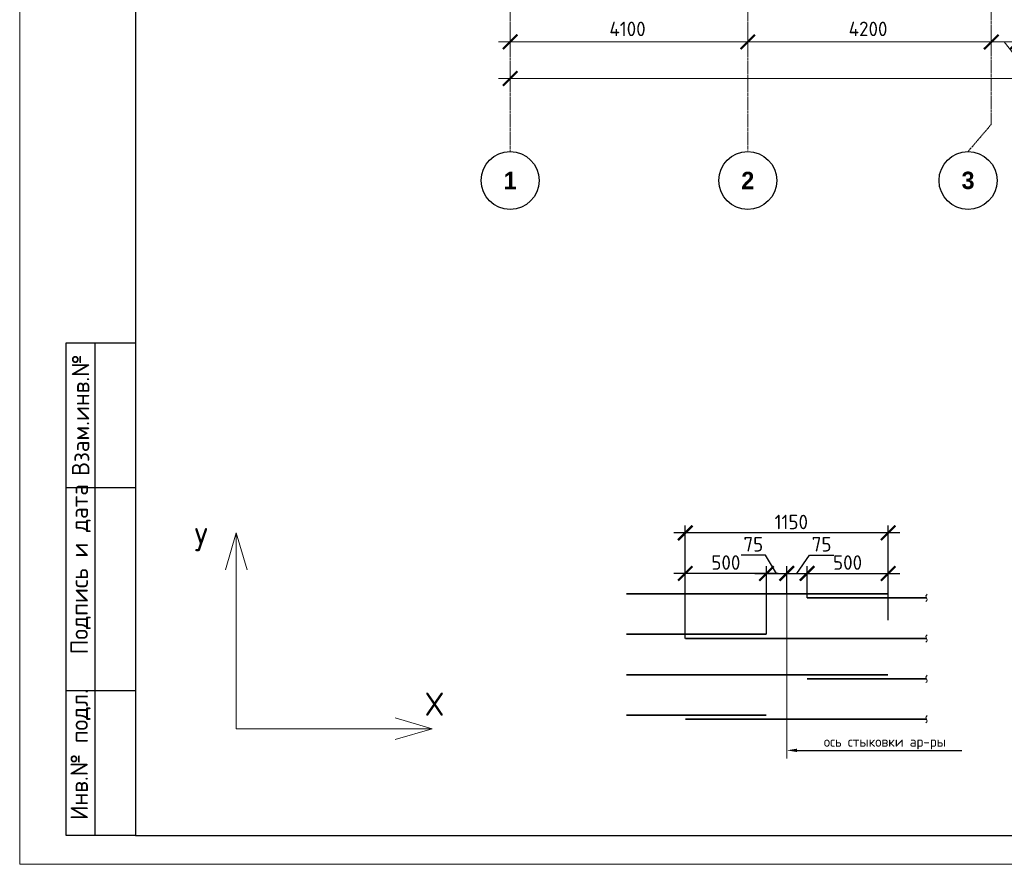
# Model space of a CAD drawing. Header units: millimetres. Extents: x -5898314 to 1055204, y -720802 to 1562611.
# Tile 276 of 362: x -5121 to 11866, y -62532 to -47958. Entities that reach past the tile are written whole.
import ezdxf
from ezdxf import colors
from ezdxf.entities.mleader import LeaderData, LeaderLine
from ezdxf.enums import TextEntityAlignment as Align
from ezdxf.math import Vec2, Vec3

# ---------------------------------------------------------------- set-up
doc = ezdxf.new("R2010")
doc.units = ezdxf.units.MM
for name, pattern in [('______5', [1100, 800, -100, 100, -100]), ('CENTER2', [28.575, 19.05, -3.175, 3.175, -3.175]), ('осевая', [50.8, 31.75, -6.35, 6.35, -6.35])]:
    doc.linetypes.add(name, pattern=pattern)
for name, color, linetype, lineweight in [('0.20 __', 4, 'Continuous', 20), ('Арматура', 152, 'Continuous', 40), ('Выноски', 20, 'Continuous', 20), ('Осевая', 10, 'CENTER2', 20), ('Оси', 40, '______5', 18), ('подоснова', 151, 'Continuous', 5), ('РАЗМЕРЫ', 1, 'Continuous', 9), ('Текст', 7, 'Continuous', 25), ('ТОНКИЕ', 7, 'Continuous', 9), ('Узлы', 7, 'Continuous', 0)]:
    doc.layers.add(name, color=color, linetype=linetype, lineweight=lineweight)
doc.layers.add('ТОЛСТЫЕ_ОСНОВНЫЕ', color=6, linetype='Continuous')
doc.styles.add('Century Gothic', font='GOTHIC.TTF')
doc.styles.add('GOST-2.304_Type-B', font='GOST_Common.ttf')
doc.styles.add('style1', font='GOST_Common.ttf', dxfattribs={"height": 500})
doc.styles.add('Украинский', font='isocpeur.ttf', dxfattribs={"oblique": 12})
doc.dimstyles.new('5х', dxfattribs={"dimscale": 100, "dimtxt": 2.5, "dimasz": 2.5, "dimexe": 1.25, "dimexo": 0, "dimtad": 1, "dimdec": 0, "dimlfac": 0.2, "dimtxsty": 'GOST-2.304_Type-B', "dimblk": 'ARCHTICK', "dimcen": 2.5, "dimdle": 2, "dimadec": 0, "dimazin": 2, "dimtfac": 0.75, "dimtdec": 0, "dimtmove": 1, "dimatfit": 3, "dimfxl": 1, "dimtolj": 1, "dimarcsym": 1})
doc.dimstyles.new('СПДС', dxfattribs={"dimscale": 100, "dimtxt": 2.5, "dimasz": 2, "dimexe": 1.25, "dimexo": 0, "dimtad": 1, "dimdec": 0, "dimrnd": 5, "dimtxsty": 'GOST-2.304_Type-B', "dimblk": 'ARCHTICK', "dimcen": 2.5, "dimdle": 2, "dimclrd": 1, "dimclre": 1, "dimclrt": 1, "dimadec": 0, "dimazin": 2, "dimtfac": 0.75, "dimtdec": 0, "dimtmove": 1, "dimatfit": 3, "dimfxl": 1, "dimtfillclr": 256, "dimtolj": 1, "dimarcsym": 1})

# ---------------------------------------------------------------- blocks, each defined once
blk = doc.blocks.new('*U1581')
at = {"layer": 'ТОЛСТЫЕ_ОСНОВНЫЕ'}
for p, q in [((8, 5), (8, 90)), ((8, 90), (20, 90)), ((13, 5), (13, 90)), ((8, 65), (20, 65)), ((8, 30), (20, 30)), ((20, 5), (8, 5))]:
    blk.add_line(p, q, dxfattribs=at)
at = {"layer": 'ТОЛСТЫЕ_ОСНОВНЫЕ', "color": 6}
blk.add_lwpolyline([(20, 5), (886, 5), (886, 415), (20, 415)], close=True, dxfattribs=at)
at = {"layer": 'ТОНКИЕ'}
blk.add_lwpolyline([(0, 0), (891, 0), (891, 420), (0, 420)], close=True, dxfattribs=at)
at = {"layer": 'Текст', "style": 'style1'}
for s, p in [('Взам.инв.№', (10.5, 77.5)), ('Подпись и дата', (10.5, 50.93)), ('Инв.№ подл.', (10.5, 18.93))]:
    blk.add_text(s, height=3, rotation=90, dxfattribs=at).set_placement(p, align=Align.MIDDLE)
blk = doc.blocks.new('_ArchTick')
at = {"color": 0, "linetype": 'ByBlock', "const_width": 0.15}
blk.add_lwpolyline([(-0.5, -0.5), (0.5, 0.5)], dxfattribs=at)
blk = doc.blocks.new('*D993')
at = {"layer": 'DEFPOINTS', "color": 0, "linetype": 'Continuous', "lineweight": 0, "transparency": 16777216}
for p in [(6362, -57513), (6362, -57863), (7762, -58563)]:
    blk.add_point(p, dxfattribs=at)
at = {"layer": 'РАЗМЕРЫ', "color": 0, "linetype": 'Continuous', "lineweight": -2, "transparency": 16777216}
for p, q in [((6362, -57863), (6362, -57388)), ((7762, -58563), (7762, -57388)), ((7962, -57513), (6162, -57513))]:
    blk.add_line(p, q, dxfattribs=at)
at = {"layer": 'РАЗМЕРЫ', "color": 0, "linetype": 'Continuous', "lineweight": -2, "transparency": 16777216, "xscale": 250, "yscale": 250, "zscale": 250, "rotation": 180}
blk.add_blockref('_ArchTick', (6362, -57513), dxfattribs=at)
at = {"layer": 'РАЗМЕРЫ', "color": 0, "linetype": 'Continuous', "lineweight": -2, "transparency": 16777216, "xscale": 250, "yscale": 250, "zscale": 250}
blk.add_blockref('_ArchTick', (7762, -57513), dxfattribs=at)
at = {"layer": 'РАЗМЕРЫ', "color": 0, "linetype": 'Continuous', "lineweight": 0, "transparency": 16777216, "insert": (7062, -57325), "char_height": 250, "attachment_point": 5, "style": 'GOST-2.304_Type-B'}
blk.add_mtext('\\A1;500', dxfattribs=at)
blk = doc.blocks.new('*D994')
at = {"layer": 'DEFPOINTS', "color": 0, "linetype": 'Continuous', "lineweight": 0, "transparency": 16777216}
for p in [(9862, -57513), (9862, -57863), (8462, -57934)]:
    blk.add_point(p, dxfattribs=at)
at = {"layer": 'РАЗМЕРЫ', "color": 0, "linetype": 'Continuous', "lineweight": -2, "transparency": 16777216}
for p, q in [((8462, -57934), (8462, -57388)), ((9862, -57863), (9862, -57388)), ((8262, -57513), (10062, -57513))]:
    blk.add_line(p, q, dxfattribs=at)
at = {"layer": 'РАЗМЕРЫ', "color": 0, "linetype": 'Continuous', "lineweight": -2, "transparency": 16777216, "xscale": 250, "yscale": 250, "zscale": 250, "rotation": 180}
blk.add_blockref('_ArchTick', (8462, -57513), dxfattribs=at)
at = {"layer": 'РАЗМЕРЫ', "color": 0, "linetype": 'Continuous', "lineweight": -2, "transparency": 16777216, "xscale": 250, "yscale": 250, "zscale": 250}
blk.add_blockref('_ArchTick', (9862, -57513), dxfattribs=at)
at = {"layer": 'РАЗМЕРЫ', "color": 0, "linetype": 'Continuous', "lineweight": 0, "transparency": 16777216, "insert": (9162, -57325), "char_height": 250, "attachment_point": 5, "style": 'GOST-2.304_Type-B'}
blk.add_mtext('\\A1;500', dxfattribs=at)
blk = doc.blocks.new('*D995')
at = {"layer": 'DEFPOINTS', "color": 0, "linetype": 'Continuous', "lineweight": 0, "transparency": 16777216}
for p in [(6362, -56813), (9862, -58320), (6362, -58634)]:
    blk.add_point(p, dxfattribs=at)
at = {"layer": 'РАЗМЕРЫ', "color": 0, "linetype": 'Continuous', "lineweight": -2, "transparency": 16777216}
for p, q in [((6362, -58634), (6362, -56688)), ((9862, -58320), (9862, -56688)), ((10062, -56813), (6162, -56813))]:
    blk.add_line(p, q, dxfattribs=at)
at = {"layer": 'РАЗМЕРЫ', "color": 0, "linetype": 'Continuous', "lineweight": -2, "transparency": 16777216, "xscale": 250, "yscale": 250, "zscale": 250, "rotation": 180}
blk.add_blockref('_ArchTick', (6362, -56813), dxfattribs=at)
at = {"layer": 'РАЗМЕРЫ', "color": 0, "linetype": 'Continuous', "lineweight": -2, "transparency": 16777216, "xscale": 250, "yscale": 250, "zscale": 250}
blk.add_blockref('_ArchTick', (9862, -56813), dxfattribs=at)
at = {"layer": 'РАЗМЕРЫ', "color": 0, "linetype": 'Continuous', "lineweight": 0, "transparency": 16777216, "insert": (8191, -56625), "char_height": 250, "attachment_point": 5, "style": 'GOST-2.304_Type-B'}
blk.add_mtext('\\A1;1150', dxfattribs=at)
blk = doc.blocks.new('*D996')
at = {"layer": 'DEFPOINTS', "color": 0, "linetype": 'Continuous', "lineweight": 0, "transparency": 16777216}
for p in [(8112, -57513), (7762, -57922), (8112, -57863)]:
    blk.add_point(p, dxfattribs=at)
at = {"layer": 'РАЗМЕРЫ', "color": 0, "linetype": 'Continuous', "lineweight": -2, "transparency": 16777216}
for p, q in [((7748, -57198), (7324, -57198)), ((7937, -57513), (7748, -57198)), ((7762, -57922), (7762, -57388)), ((8112, -57863), (8112, -57388)), ((7562, -57513), (8312, -57513))]:
    blk.add_line(p, q, dxfattribs=at)
at = {"layer": 'РАЗМЕРЫ', "color": 0, "linetype": 'Continuous', "lineweight": -2, "transparency": 16777216, "xscale": 250, "yscale": 250, "zscale": 250, "rotation": 180}
blk.add_blockref('_ArchTick', (7762, -57513), dxfattribs=at)
at = {"layer": 'РАЗМЕРЫ', "color": 0, "linetype": 'Continuous', "lineweight": -2, "transparency": 16777216, "xscale": 250, "yscale": 250, "zscale": 250}
blk.add_blockref('_ArchTick', (8112, -57513), dxfattribs=at)
at = {"layer": 'РАЗМЕРЫ', "color": 0, "linetype": 'Continuous', "lineweight": 0, "transparency": 16777216, "insert": (7536, -57010), "char_height": 250, "attachment_point": 5, "style": 'GOST-2.304_Type-B'}
blk.add_mtext('\\A1;75', dxfattribs=at)
blk = doc.blocks.new('*D997')
at = {"layer": 'DEFPOINTS', "color": 0, "linetype": 'Continuous', "lineweight": 0, "transparency": 16777216}
for p in [(8462, -57513), (8112, -57863), (8462, -57922)]:
    blk.add_point(p, dxfattribs=at)
at = {"layer": 'РАЗМЕРЫ', "color": 0, "linetype": 'Continuous', "lineweight": -2, "transparency": 16777216}
for p, q in [((8287, -57513), (8502, -57198)), ((8502, -57198), (8926, -57198)), ((8112, -57863), (8112, -57388)), ((8462, -57922), (8462, -57388)), ((7912, -57513), (8662, -57513))]:
    blk.add_line(p, q, dxfattribs=at)
at = {"layer": 'РАЗМЕРЫ', "color": 0, "linetype": 'Continuous', "lineweight": -2, "transparency": 16777216, "xscale": 250, "yscale": 250, "zscale": 250, "rotation": 180}
blk.add_blockref('_ArchTick', (8112, -57513), dxfattribs=at)
at = {"layer": 'РАЗМЕРЫ', "color": 0, "linetype": 'Continuous', "lineweight": -2, "transparency": 16777216, "xscale": 250, "yscale": 250, "zscale": 250}
blk.add_blockref('_ArchTick', (8462, -57513), dxfattribs=at)
at = {"layer": 'РАЗМЕРЫ', "color": 0, "linetype": 'Continuous', "lineweight": 0, "transparency": 16777216, "insert": (8714, -57010), "char_height": 250, "attachment_point": 5, "style": 'GOST-2.304_Type-B'}
blk.add_mtext('\\A1;75', dxfattribs=at)
blk = doc.blocks.new('*D1441')
at = {"color": 1, "lineweight": -2, "transparency": 16777216}
for p, q in [((-85905, -346670), (-38705, -346670)), ((-85705, -346670), (-85705, -346545)), ((-38905, -346670), (-38905, -346545))]:
    blk.add_line(p, q, dxfattribs=at)
at = {"layer": 'DEFPOINTS', "color": 0, "lineweight": 0, "transparency": 16777216}
for p in [(-85705, -346670), (-38905, -346670), (-38905, -346670)]:
    blk.add_point(p, dxfattribs=at)
at = {"color": 1, "lineweight": -2, "transparency": 16777216, "xscale": 250, "yscale": 250, "zscale": 250, "rotation": 180}
blk.add_blockref('_ArchTick', (-85705, -346670), dxfattribs=at)
at = {"color": 1, "lineweight": -2, "transparency": 16777216, "xscale": 250, "yscale": 250, "zscale": 250}
blk.add_blockref('_ArchTick', (-38905, -346670), dxfattribs=at)
at = {"color": 1, "lineweight": 0, "transparency": 16777216, "insert": (-67487, -346445), "char_height": 250, "width": 104166.67, "attachment_point": 5, "style": 'GOST-2.304_Type-B'}
blk.add_mtext('\\A1;46800', dxfattribs=at)
blk = doc.blocks.new('NSY101')
at = {"color": 0, "linetype": 'ByBlock', "lineweight": -2}
blk.add_circle((0, 0), 50, dxfattribs=at)
blk = doc.blocks.new('СЛОЖНЫЙ_ОБЪЕКТ_31')
at = {"layer": 'Оси', "color": 16, "linetype": 'Continuous', "lineweight": 25, "transparency": 33554687, "xscale": 9.999999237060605, "yscale": 9.999999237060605, "zscale": 9.999999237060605}
blk.add_blockref('NSY101', (8813, -43009), dxfattribs=at)
at = {"layer": 'Оси', "color": 16, "linetype": 'Continuous', "lineweight": 25, "transparency": 33554687, "insert": (8813, -43009), "char_height": 300, "width": 385, "attachment_point": 5, "style": 'Century Gothic'}
blk.add_mtext('\\A1;{\\fCentury Gothic|i0|b1;\\H300.000000;\\W1.000000;\\C16;2}\\P', dxfattribs=at)
blk = doc.blocks.new('СЛОЖНЫЙ_ОБЪЕКТ_46')
at = {"layer": 'Оси', "color": 16, "linetype": 'Continuous', "lineweight": 25, "transparency": 33554687, "xscale": 9.999999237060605, "yscale": 9.999999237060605, "zscale": 9.999999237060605}
blk.add_blockref('NSY101', (5263, -43009), dxfattribs=at)
at = {"layer": 'Оси', "color": 16, "linetype": 'Continuous', "lineweight": 25, "transparency": 33554687, "insert": (5263, -43009), "char_height": 300, "width": 385, "attachment_point": 5, "style": 'Century Gothic'}
blk.add_mtext('\\A1;{\\fCentury Gothic|i0|b1;\\H300.000000;\\W1.000000;\\C16;1}\\P', dxfattribs=at)
blk = doc.blocks.new('СЛОЖНЫЙ_ОБЪЕКТ_49')
at = {"layer": 'Оси', "color": 16, "linetype": 'Continuous', "lineweight": 25, "transparency": 33554687, "xscale": 9.999999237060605, "yscale": 9.999999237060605, "zscale": 9.999999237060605}
blk.add_blockref('NSY101', (12613, -43009), dxfattribs=at)
at = {"layer": 'Оси', "color": 16, "linetype": 'Continuous', "lineweight": 25, "transparency": 33554687, "insert": (12613, -43009), "char_height": 300, "width": 385, "attachment_point": 5, "style": 'Century Gothic'}
blk.add_mtext('\\A1;{\\fCentury Gothic|i0|b1;\\H300.000000;\\W1.000000;\\C16;3}\\P', dxfattribs=at)
blk = doc.blocks.new('*D1448')
at = {"color": 1, "lineweight": -2, "transparency": 16777216}
for p, q in [((-85705, -346039), (-85705, -345914)), ((-81605, -346039), (-81605, -345914)), ((-85905, -346039), (-81405, -346039))]:
    blk.add_line(p, q, dxfattribs=at)
at = {"layer": 'DEFPOINTS', "color": 0, "lineweight": 0, "transparency": 16777216}
for p in [(-85705, -346039), (-81605, -346039), (-81605, -346039)]:
    blk.add_point(p, dxfattribs=at)
at = {"color": 1, "lineweight": -2, "transparency": 16777216, "xscale": 250, "yscale": 250, "zscale": 250, "rotation": 180}
blk.add_blockref('_ArchTick', (-85705, -346039), dxfattribs=at)
at = {"color": 1, "lineweight": -2, "transparency": 16777216, "xscale": 250, "yscale": 250, "zscale": 250}
blk.add_blockref('_ArchTick', (-81605, -346039), dxfattribs=at)
at = {"color": 1, "lineweight": 0, "transparency": 16777216, "insert": (-83680, -345814), "char_height": 250, "width": 83333.33, "attachment_point": 5, "style": 'GOST-2.304_Type-B'}
blk.add_mtext('\\A1;4100', dxfattribs=at)
blk = doc.blocks.new('*D1449')
at = {"color": 1, "lineweight": -2, "transparency": 16777216}
for p, q in [((-81605, -346039), (-81605, -345914)), ((-77405, -346039), (-77405, -345914)), ((-81805, -346039), (-77205, -346039))]:
    blk.add_line(p, q, dxfattribs=at)
at = {"layer": 'DEFPOINTS', "color": 0, "lineweight": 0, "transparency": 16777216}
for p in [(-81605, -346039), (-77405, -346039), (-77405, -346039)]:
    blk.add_point(p, dxfattribs=at)
at = {"color": 1, "lineweight": -2, "transparency": 16777216, "xscale": 250, "yscale": 250, "zscale": 250, "rotation": 180}
blk.add_blockref('_ArchTick', (-81605, -346039), dxfattribs=at)
at = {"color": 1, "lineweight": -2, "transparency": 16777216, "xscale": 250, "yscale": 250, "zscale": 250}
blk.add_blockref('_ArchTick', (-77405, -346039), dxfattribs=at)
at = {"color": 1, "lineweight": 0, "transparency": 16777216, "insert": (-79530, -345814), "char_height": 250, "width": 83333.33, "attachment_point": 5, "style": 'GOST-2.304_Type-B'}
blk.add_mtext('\\A1;4200', dxfattribs=at)
blk = doc.blocks.new('*D1460')
at = {"color": 1, "lineweight": -2, "transparency": 16777216}
for p, q in [((-77405, -345914), (-77405, -346164)), ((-76955, -345976), (-76955, -346164)), ((-76755, -346039), (-77605, -346039)), ((-77180, -346039), (-76858, -346445)), ((-76858, -346445), (-76233, -346445))]:
    blk.add_line(p, q, dxfattribs=at)
at = {"layer": 'DEFPOINTS', "color": 0, "lineweight": 0, "transparency": 16777216}
for p in [(-77405, -345914), (-76955, -345976), (-77405, -346039)]:
    blk.add_point(p, dxfattribs=at)
at = {"color": 1, "lineweight": -2, "transparency": 16777216, "xscale": 250, "yscale": 250, "zscale": 250, "rotation": 180}
blk.add_blockref('_ArchTick', (-77405, -346039), dxfattribs=at)
at = {"color": 1, "lineweight": -2, "transparency": 16777216, "xscale": 250, "yscale": 250, "zscale": 250}
blk.add_blockref('_ArchTick', (-76955, -346039), dxfattribs=at)
at = {"color": 1, "lineweight": 0, "transparency": 16777216, "insert": (-76545, -346258), "char_height": 250, "attachment_point": 5, "style": 'GOST-2.304_Type-B'}
blk.add_mtext('\\A1;450', dxfattribs=at)
blk = doc.blocks.new('оси блок 2')
at = {"layer": 'Оси', "color": 16, "linetype": 'осевая', "lineweight": 0, "transparency": 33554687}
for p, q in [((-85704.7, -322543), (-85704.7, -347930)), ((-81604.7, -322543), (-81604.7, -347914.1)), ((-77404.7, -323084.4), (-77404.7, -347462.5)), ((-77805.3, -347930), (-77404.7, -347462.5))]:
    blk.add_line(p, q, dxfattribs=at)
at = {"layer": 'Оси', "color": 16, "linetype": 'Continuous', "lineweight": 25, "transparency": 33554687}
for name, p in [('СЛОЖНЫЙ_ОБЪЕКТ_46', (-90967.7, -305420.5)), ('СЛОЖНЫЙ_ОБЪЕКТ_31', (-90418.2, -305420.5)), ('СЛОЖНЫЙ_ОБЪЕКТ_49', (-90418.2, -305420.5))]:
    blk.add_blockref(name, p, dxfattribs=at)
at = {"lineweight": 0}
for base, p1, p2, picture, middle in [((-81604.7, -346038.9), (-85704.7, -346038.9), (-81604.7, -346038.9), '*D1448', (-83679.9, -346038.9)), ((-77404.7, -346038.9), (-81604.7, -346038.9), (-77404.7, -346038.9), '*D1449', (-79529.9, -346038.9)), ((-38904.7, -346670.2), (-85704.7, -346670.2), (-38904.7, -346670.2), '*D1441', (-67487.3, -346670.2))]:
    dim = blk.add_linear_dim(base=base, p1=p1, p2=p2, dimstyle='СПДС', override={"dimgap": 1}, dxfattribs=at)
    dim.commit()
    dim.dimension.update_dxf_attribs({"geometry": picture, "text_midpoint": middle, "dimtype": 160})
dim = blk.add_linear_dim(base=(-77404.7, -346038.9), p1=(-76954.7, -345976.4), p2=(-77404.7, -345913.9), dimstyle='СПДС', dxfattribs=at)
dim.commit()
dim.dimension.update_dxf_attribs({"geometry": '*D1460', "text_midpoint": (-76795.1, -346445.2), "dimtype": 160})

msp = doc.modelspace()

# ---------------------------------------------------------------- linework, layer by layer
at = {"layer": '0.20 __', "color": 2}
for points in [[(10533.49, -57870.58), (10514.24, -57902.08), (10533.49, -57965.08), (10514.24, -57996.58)], [(10533.49, -58570.58), (10514.24, -58602.08), (10533.49, -58665.08), (10514.24, -58696.58)], [(10533.49, -59270.58), (10514.24, -59302.08), (10533.49, -59365.08), (10514.24, -59396.58)], [(10533.49, -59964.7), (10514.24, -59996.2), (10533.49, -60059.2), (10514.24, -60090.7)]]:
    msp.add_spline(points, degree=3, dxfattribs=at)
at = {"layer": 'Арматура', "const_width": 28}
for points in [[(5347.17, -57862.93), (9861.75, -57862.93)], [(8461.75, -57933.58), (10523.86, -57933.58)], [(5347.17, -58562.93), (7761.75, -58562.93)], [(6361.75, -58633.58), (10523.86, -58633.58)], [(5347.17, -59262.93), (9861.75, -59262.93)], [(8461.75, -59333.58), (10523.86, -59333.58)], [(5347.17, -59957.04), (7761.75, -59957.04)], [(6361.75, -60027.7), (10523.86, -60027.7)]]:
    msp.add_lwpolyline(points, dxfattribs=at)
at = {"layer": 'Оси', "lineweight": 0, "ltscale": 45}
msp.add_line((8111.75, -57512.93), (8111.75, -60704.56), dxfattribs=at)
at = {"layer": 'подоснова'}
for p, q in [((-1384.85, -56812.07), (-1572.46, -57449.62)), ((-1384.85, -56812.07), (-1384.85, -60192.67)), ((-1384.85, -56812.07), (-1197.24, -57449.62)), ((1995.75, -60192.67), (1358.2, -60005.06)), ((-1384.85, -60192.67), (1995.75, -60192.67)), ((1995.75, -60192.67), (1358.2, -60380.28))]:
    msp.add_line(p, q, dxfattribs=at)

# ---------------------------------------------------------------- block references
at = {"xscale": 100, "yscale": 100, "zscale": 100}
msp.add_blockref('*U1581', (-5120.81, -62531.81), dxfattribs=at)
at = {"layer": 'подоснова', "color": 6, "ltscale": 0.3}
msp.add_blockref('оси блок 2', (89045.38, 297696.88), dxfattribs=at)

# ---------------------------------------------------------------- texts
at = {"layer": 'Осевая', "style": 'GOST-2.304_Type-B'}
for s, p in [('У', (-1989.99, -56930.78)), ('Х', (2035.5, -59767.72))]:
    msp.add_text(s, height=400, dxfattribs=at).set_placement(p, align=Align.MIDDLE_CENTER)
at = {"layer": 'Узлы', "color": 80, "linetype": 'Continuous', "lineweight": 0, "insert": (9804.86, -60439.78), "char_height": 175, "width": 7325.4723, "attachment_point": 5, "style": 'GOST-2.304_Type-B'}
msp.add_mtext('ось стыковки ар-ры', dxfattribs=at)

# ---------------------------------------------------------------- dimensions: what is measured, and where the dimension line sits
at = {"layer": 'РАЗМЕРЫ', "color": 1, "linetype": 'Continuous', "lineweight": 0}
for base, p1, p2, text, picture, middle in [((6361.75, -56812.93), (9861.75, -58319.91), (6361.75, -58633.58), '1150', '*D995', (8190.62, -56812.93)), ((8111.75, -57512.93), (7761.75, -57921.65), (8111.75, -57862.93), '75', '*D996', (7685.54, -57197.93)), ((8461.75, -57512.93), (8111.75, -57862.93), (8461.75, -57921.65), '75', '*D997', (8564.77, -57197.93)), ((6361.75, -57512.93), (7761.75, -58562.93), (6361.75, -57862.93), '500', '*D993', (7061.75, -57512.93)), ((9861.75, -57512.93), (8461.75, -57933.58), (9861.75, -57862.93), '500', '*D994', (9161.75, -57512.93))]:
    dim = msp.add_linear_dim(base=base, p1=p1, p2=p2, text=text, dimstyle='5х', override={"dimtxt": 2.5}, dxfattribs=at)
    dim.commit()
    dim.dimension.update_dxf_attribs({"geometry": picture, "text_midpoint": middle, "dimtype": 160})

# ---------------------------------------------------------------- leaders
at = {"layer": 'Выноски', "ltscale": 0.1}
ml = msp.add_multileader_mtext('Standard', dxfattribs=at)
ml.set_content('', color=256, style='Украинский')
ml.set_leader_properties()
ml.build(insert=Vec2(0, 0))
ml.multileader.update_dxf_attribs({"text_right_attachment_type": 6, "arrow_head_size": 175})
ctx = ml.context
ctx.base_point, ctx.char_height, ctx.arrow_head_size, ctx.landing_gap_size, ctx.plane_origin = Vec3(11135.16, -60565.67), 0.126, 175, 0.063, Vec3(9329.72, -62771.93)
ctx.right_attachment = 6
notes = []
notes.append((ctx, [(1, (1, 1, 0), (8636.75, -60565.67), (1, 0), 2498.41, [(0, [(8111.75, -60565.67)], 0, [])])]))
ctx.mtext.insert, ctx.mtext.flow_direction = Vec3(11135.23, -60565.61), 5
for ctx, leaders in notes:
    for number, flags, end, landing, length, lines in leaders:
        leader = LeaderData()
        leader.index, (leader.has_last_leader_line, leader.has_dogleg_vector, leader.attachment_direction) = number, flags
        leader.last_leader_point, leader.dogleg_vector, leader.dogleg_length = Vec3(end), Vec3(landing), length
        for number, points, colour, breaks in lines:
            line = LeaderLine()
            line.index, line.vertices, line.color, line.breaks = number, Vec3.list(points), colors.encode_raw_color(colour), breaks
            leader.lines.append(line)
        ctx.leaders.append(leader)

doc.saveas('drawing.dxf')
